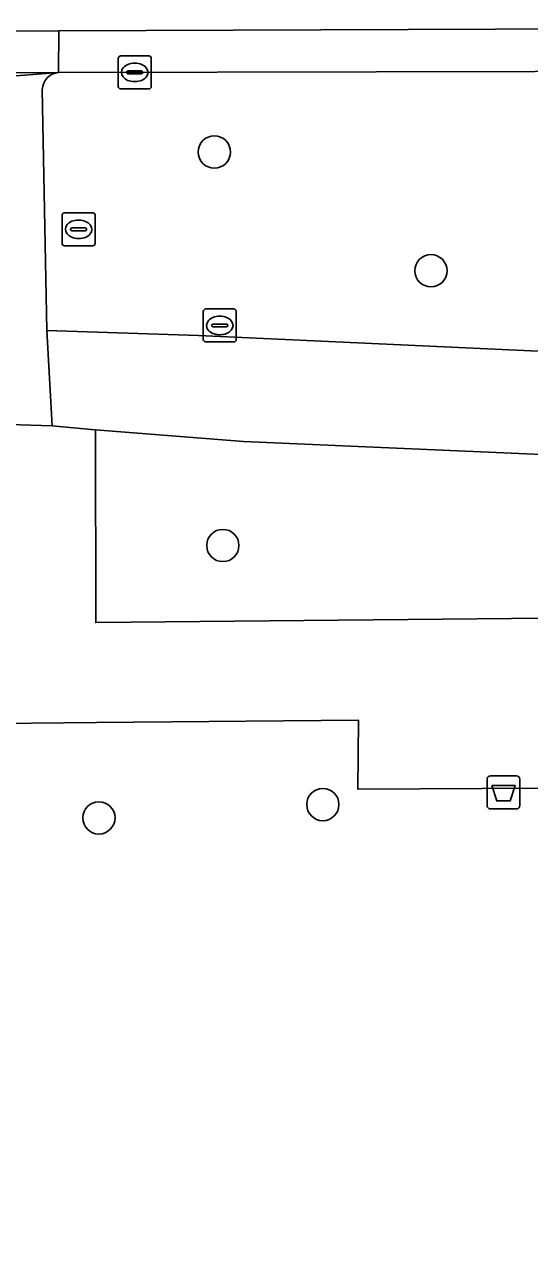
# Model space of a CAD drawing. Extents: x 160732 to 162107, y 387428 to 388479.
# Drawn here: x 160753.8 to 160769.1, y 388303.31 to 388340.67 of the extents above; entities that cross this region are included whole.
import ezdxf

# ---------------------------------------------------------------- set-up
doc = ezdxf.new("R2010")
doc.units = 0
for name, color, linetype in [('IMGEO_Afvalbak', 7, 'Continuous'), ('IMGEO_Berm_groen', 7, 'Continuous'), ('IMGEO_Boom', 7, 'Continuous'), ('IMGEO_Fietspad_open', 7, 'Continuous'), ('IMGEO_Groenvoorziening', 7, 'Continuous'), ('IMGEO_Kolk', 7, 'Continuous'), ('IMGEO_Rijbaan_regionaal_gesloten', 7, 'Continuous'), ('IMGEO_Rioolput', 7, 'Continuous'), ('IMGEO_Voetpad_open', 7, 'Continuous')]:
    doc.layers.add(name, color=color, linetype=linetype)

msp = doc.modelspace()

# ---------------------------------------------------------------- linework, layer by layer
at = {"layer": 'IMGEO_Afvalbak'}
for p, q in [((160767.819, 388317.003), (160767.819, 388317.803)), ((160767.819, 388317.803), (160767.819, 388317.003)), ((160767.919, 388317.903), (160768.709, 388317.903)), ((160768.709, 388317.903), (160767.919, 388317.903)), ((160768.809, 388317.803), (160768.809, 388317.003)), ((160768.809, 388317.003), (160768.809, 388317.803)), ((160768.709, 388316.903), (160767.919, 388316.903)), ((160767.919, 388316.903), (160768.709, 388316.903))]:
    msp.add_line(p, q, dxfattribs=at)
msp.add_lwpolyline([(160767.962, 388317.617), (160768.666, 388317.617), (160768.517, 388317.147), (160768.111, 388317.147), (160767.962, 388317.617)], dxfattribs=at)
for centre, start, end in [((160767.919, 388317.803), 90, 180), ((160767.919, 388317.803), 90, 180), ((160768.709, 388317.803), 0, 90), ((160768.709, 388317.803), 360, 90), ((160767.919, 388317.003), 180, 270), ((160767.919, 388317.003), 180, 270), ((160768.709, 388317.003), 270, 0), ((160768.709, 388317.003), 270, 0)]:
    msp.add_arc(centre, 0.1, start, end, dxfattribs=at)
at = {"layer": 'IMGEO_Berm_groen'}
for points in [[(160783.711, 388339.287), (160754.828, 388339.224)], [(160754.339, 388338.711), (160754.473, 388331.401), (160759.075, 388331.249), (160771.338, 388330.683), (160776.862, 388330.509), (160783.816, 388330.445), (160791.405, 388330.365), (160790.711, 388336.517)]]:
    msp.add_lwpolyline(points, dxfattribs=at)
msp.add_lwpolyline([(160827.738, 388327.334), (160817.787, 388327.309), (160806.927, 388327.23), (160794.417, 388327.291), (160782.867, 388327.387), (160775.664, 388327.463), (160771.107, 388327.578), (160760.439, 388328.038), (160755.948, 388328.392), (160755.957, 388322.55), (160779.067, 388322.779), (160786.643, 388322.796), (160786.659, 388320.747), (160814.806, 388320.872), (160814.71, 388323.21), (160829.292, 388323.36)], close=True, dxfattribs=at)
msp.add_arc((160754.875, 388338.69), 0.537, 95.0371, 177.7071, dxfattribs=at)
at = {"layer": 'IMGEO_Boom'}
for centre in [(160759.553, 388336.814), (160766.118, 388333.216), (160759.81, 388324.888), (160762.841, 388317.035), (160756.054, 388316.631)]:
    msp.add_circle(centre, 0.489, dxfattribs=at)
at = {"layer": 'IMGEO_Fietspad_open'}
for points in [[(160754.828, 388339.224), (160751.462, 388338.966)], [(160754.473, 388331.401), (160754.339, 388338.711)], [(160753.015, 388328.567), (160754.638, 388328.511), (160754.473, 388331.401)], [(160827.854, 388330.405), (160814.057, 388330.327), (160802.828, 388330.328), (160802.115, 388330.328), (160800.309, 388330.328), (160793.727, 388330.341), (160791.405, 388330.365), (160783.816, 388330.445), (160776.862, 388330.509), (160771.338, 388330.683), (160759.075, 388331.249), (160754.473, 388331.401), (160754.638, 388328.511), (160755.927, 388328.394), (160755.948, 388328.392), (160760.439, 388328.038), (160771.107, 388327.578), (160775.664, 388327.463), (160782.867, 388327.387), (160794.417, 388327.291), (160806.927, 388327.23), (160817.787, 388327.309), (160827.738, 388327.334)]]:
    msp.add_lwpolyline(points, dxfattribs=at)
msp.add_arc((160754.875, 388338.69), 0.537, 95.0371, 177.7071, dxfattribs=at)
at = {"layer": 'IMGEO_Groenvoorziening'}
msp.add_lwpolyline([(160769.515, 388307.073), (160769.758, 388317.535), (160767.675, 388317.521), (160763.897, 388317.505), (160763.922, 388319.595), (160755.985, 388319.522), (160752.017, 388319.486), (160756.525, 388258.235), (160757.159, 388248.492), (160759.795, 388246.8), (160760.285, 388239.445), (160765.972, 388236.463), (160767.186, 388237.86), (160768.163, 388238.698), (160770.116, 388239.927), (160775.533, 388242.124), (160775.347, 388242.444), (160773.518, 388245.587)], dxfattribs=at)
at = {"layer": 'IMGEO_Kolk'}
for p, q in [((160756.715, 388339.727), (160757.567, 388339.727)), ((160756.64, 388338.801), (160756.64, 388339.653)), ((160757.128, 388339.507), (160757.153, 388339.507)), ((160757.641, 388339.653), (160757.641, 388338.801)), ((160756.899, 388339.221), (160756.899, 388339.233)), ((160757.337, 388339.184), (160756.939, 388339.184)), ((160756.942, 388339.27), (160757.34, 388339.27)), ((160757.383, 388339.233), (160757.383, 388339.221)), ((160757.567, 388338.727), (160756.715, 388338.727)), ((160757.151, 388338.947), (160757.126, 388338.947)), ((160759.217, 388331.131), (160759.217, 388331.983)), ((160759.292, 388332.057), (160760.144, 388332.057)), ((160760.218, 388331.983), (160760.218, 388331.131)), ((160759.476, 388331.551), (160759.476, 388331.563)), ((160759.914, 388331.514), (160759.516, 388331.514)), ((160759.519, 388331.6), (160759.917, 388331.6)), ((160759.705, 388331.837), (160759.73, 388331.837)), ((160759.96, 388331.563), (160759.96, 388331.551)), ((160759.728, 388331.277), (160759.703, 388331.277)), ((160760.144, 388331.057), (160759.292, 388331.057))]:
    msp.add_line(p, q, dxfattribs=at)
for points in [[(160756.715, 388339.727), (160757.567, 388339.727)], [(160756.64, 388338.801), (160756.64, 388339.653)], [(160757.641, 388339.653), (160757.641, 388338.801)], [(160757.567, 388338.727), (160756.715, 388338.727)], [(160759.217, 388331.131), (160759.217, 388331.983)], [(160759.292, 388332.057), (160760.144, 388332.057)], [(160760.218, 388331.983), (160760.218, 388331.131)], [(160760.144, 388331.057), (160759.292, 388331.057)]]:
    msp.add_lwpolyline(points, dxfattribs=at)
for centre, radius, start, end in [((160756.717, 388339.651), 0.0765, 91.552, 178.448), ((160756.717, 388339.651), 0.0765, 91.552, 178.448), ((160757.565, 388339.651), 0.0765, 1.552, 88.448), ((160757.565, 388339.651), 0.0765, 1.552, 88.448), ((160756.939, 388339.23), 0.0403, 85.8775, 175.7526), ((160756.936, 388339.22), 0.0366, 178.938, 274.7102), ((160757.34, 388339.227), 0.043, 264.8664, 352.4533), ((160757.344, 388339.232), 0.0386, 1.7309, 96.639), ((160756.717, 388338.803), 0.0765, 181.552, 268.448), ((160756.717, 388338.803), 0.0765, 181.552, 268.448), ((160757.565, 388338.803), 0.0765, 271.552, 358.448), ((160757.565, 388338.803), 0.0765, 271.552, 358.448), ((160759.294, 388331.981), 0.0765, 91.552, 178.448), ((160759.294, 388331.981), 0.0765, 91.552, 178.448), ((160760.142, 388331.981), 0.0765, 1.552, 88.448), ((160760.142, 388331.981), 0.0765, 1.552, 88.448), ((160759.516, 388331.56), 0.0403, 85.8775, 175.7526), ((160759.513, 388331.55), 0.0366, 178.938, 274.7102), ((160759.917, 388331.557), 0.043, 264.8664, 352.4533), ((160759.921, 388331.562), 0.0386, 1.7309, 96.639), ((160759.294, 388331.133), 0.0765, 181.552, 268.448), ((160759.294, 388331.133), 0.0765, 181.552, 268.448), ((160760.142, 388331.133), 0.0765, 271.552, 358.448), ((160760.142, 388331.133), 0.0765, 271.552, 358.448)]:
    msp.add_arc(centre, radius, start, end, dxfattribs=at)
for centre, major_axis, ratio, start_param, end_param in [((160757.127, 388339.227), (-0.387, 0.002), 0.722429, 4.712389, 7.853982), ((160757.152, 388339.227), (-0.39, 0.002), 0.717154, 1.570796, 4.712389), ((160759.704, 388331.557), (-0.387, 0.002), 0.722429, 4.712389, 7.853982), ((160759.729, 388331.557), (-0.39, 0.002), 0.717154, 1.570796, 4.712389)]:
    msp.add_ellipse(centre, major_axis=major_axis, ratio=ratio, start_param=start_param, end_param=end_param, dxfattribs=at)
at = {"layer": 'IMGEO_Rijbaan_regionaal_gesloten'}
for points in [[(160731.681, 388340.024), (160731.736, 388339.16), (160754.828, 388339.224), (160754.84, 388340.487), (160738.471, 388340.426), (160731.681, 388340.024)], [(160751.234, 388338.915), (160751.462, 388338.966), (160754.828, 388339.224), (160731.736, 388339.16), (160732.224, 388331.507)]]:
    msp.add_lwpolyline(points, dxfattribs=at)
msp.add_lwpolyline([(160805.148, 388340.674), (160754.84, 388340.487), (160754.828, 388339.224), (160783.711, 388339.287), (160798.31, 388339.422), (160802.248, 388339.428), (160803.493, 388339.43), (160805.113, 388339.429)], close=True, dxfattribs=at)
at = {"layer": 'IMGEO_Rioolput'}
for p, q in [((160754.938, 388334.045), (160754.938, 388334.897)), ((160755.013, 388334.971), (160755.865, 388334.971)), ((160755.939, 388334.897), (160755.939, 388334.045)), ((160755.24, 388334.514), (160755.638, 388334.514)), ((160755.426, 388334.751), (160755.451, 388334.751)), ((160755.197, 388334.465), (160755.197, 388334.477)), ((160755.635, 388334.428), (160755.237, 388334.428)), ((160755.449, 388334.191), (160755.424, 388334.191)), ((160755.681, 388334.477), (160755.681, 388334.465)), ((160755.865, 388333.971), (160755.013, 388333.971))]:
    msp.add_line(p, q, dxfattribs=at)
for points in [[(160754.938, 388334.045), (160754.938, 388334.897)], [(160755.013, 388334.971), (160755.865, 388334.971)], [(160755.939, 388334.897), (160755.939, 388334.045)], [(160755.865, 388333.971), (160755.013, 388333.971)]]:
    msp.add_lwpolyline(points, dxfattribs=at)
for centre, radius, start, end in [((160755.015, 388334.895), 0.0765, 91.552, 178.448), ((160755.015, 388334.895), 0.0765, 91.552, 178.448), ((160755.863, 388334.895), 0.0765, 1.552, 88.448), ((160755.863, 388334.895), 0.0765, 1.552, 88.448), ((160755.237, 388334.474), 0.0403, 85.8775, 175.7526), ((160755.642, 388334.476), 0.0386, 1.7309, 96.639), ((160755.234, 388334.464), 0.0366, 178.938, 274.7102), ((160755.638, 388334.471), 0.043, 264.8664, 352.4533), ((160755.015, 388334.047), 0.0765, 181.552, 268.448), ((160755.015, 388334.047), 0.0765, 181.552, 268.448), ((160755.863, 388334.047), 0.0765, 271.552, 358.448), ((160755.863, 388334.047), 0.0765, 271.552, 358.448)]:
    msp.add_arc(centre, radius, start, end, dxfattribs=at)
for centre, major_axis, ratio, start_param, end_param in [((160755.425, 388334.471), (-0.387, 0.002), 0.722429, 4.712389, 7.853982), ((160755.45, 388334.471), (-0.39, 0.002), 0.717154, 1.570796, 4.712389)]:
    msp.add_ellipse(centre, major_axis=major_axis, ratio=ratio, start_param=start_param, end_param=end_param, dxfattribs=at)
at = {"layer": 'IMGEO_Voetpad_open'}
for points in [[(160786.643, 388322.796), (160779.067, 388322.779), (160755.957, 388322.55), (160755.948, 388328.392), (160755.927, 388328.394), (160754.638, 388328.511), (160753.015, 388328.567)], [(160747.031, 388323.715), (160748.694, 388323.656), (160748.948, 388319.898), (160748.996, 388319.272), (160752.017, 388319.486), (160755.985, 388319.522), (160763.922, 388319.595), (160763.897, 388317.505), (160767.675, 388317.521), (160769.758, 388317.535), (160770.911, 388317.543), (160773.988, 388317.559), (160795.005, 388317.672), (160806.645, 388317.734), (160810.988, 388317.757), (160823.228, 388317.733), (160823.262, 388320.422), (160829.187, 388320.481), (160829.308, 388320.482), (160829.292, 388323.36), (160814.71, 388323.21), (160814.806, 388320.872), (160786.659, 388320.747), (160786.643, 388322.796)]]:
    msp.add_lwpolyline(points, dxfattribs=at)

doc.saveas('drawing.dxf')
